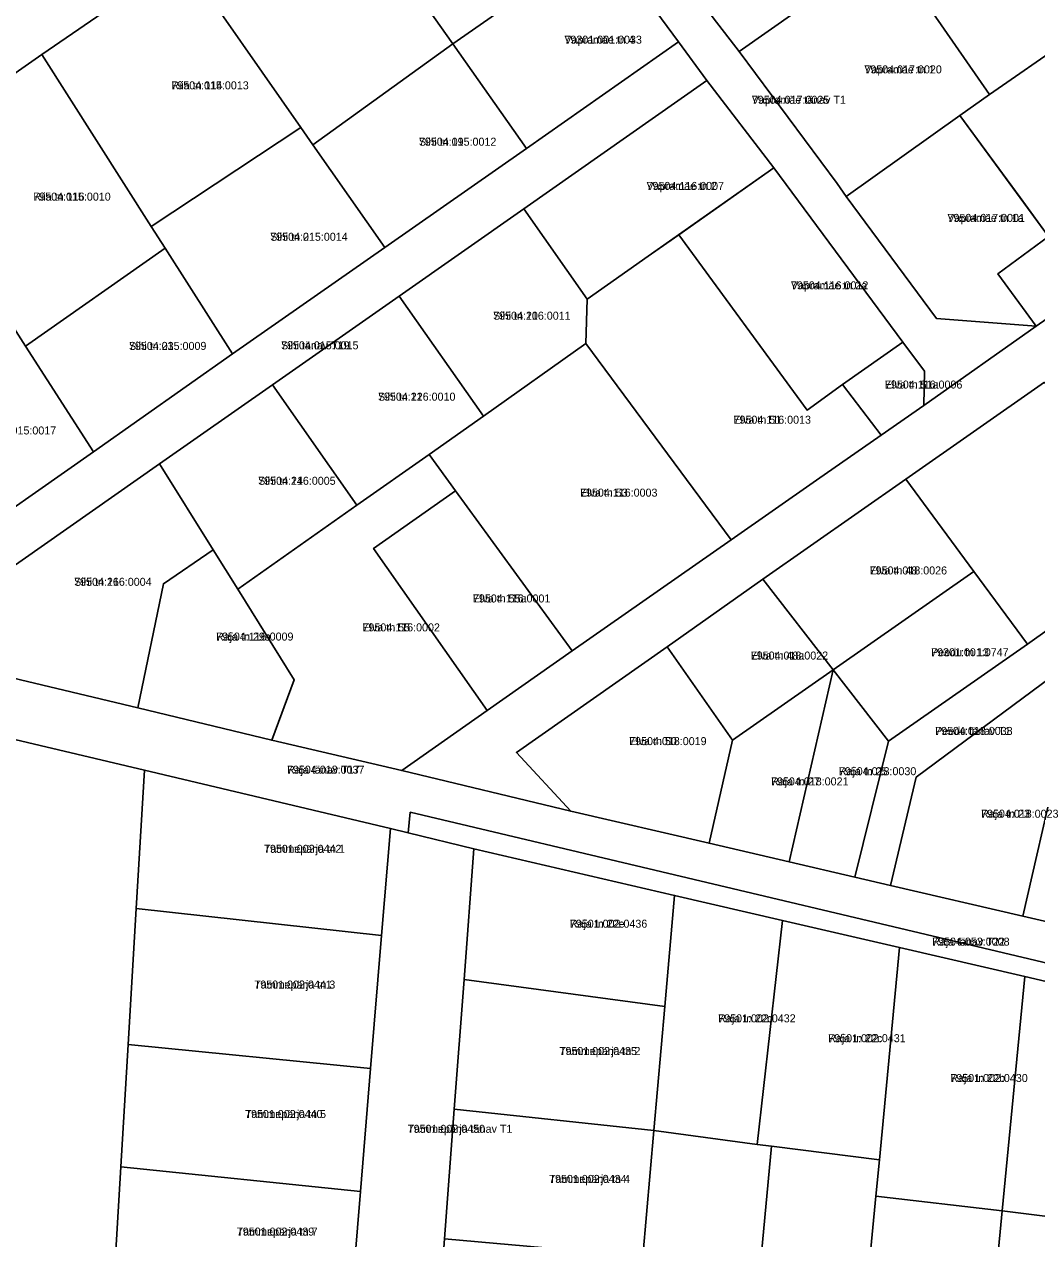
# Model space of a CAD drawing. Extents: x 643847 to 663718, y 6468443 to 6482775.
# Drawn here: x 657595.7 to 657785.3, y 6472032 to 6472259.5 of the extents above; entities that cross this region are included whole.
import ezdxf

# ---------------------------------------------------------------- set-up
doc = ezdxf.new("R2010")
doc.units = 0
for name, color, linetype in [('L_AADRESS', 7, 'Continuous'), ('PIIR', 7, 'Continuous'), ('TUNNUS', 7, 'Continuous')]:
    doc.layers.add(name, color=color, linetype=linetype)

msp = doc.modelspace()

# ---------------------------------------------------------------- linework, layer by layer
at = {"layer": 'PIIR'}
for points in [[(657747.96, 6472229.69), (657749.63, 6472227.26), (657766.52, 6472204.39), (657785.21, 6472202.94), (657764.15, 6472188.1), (657764.29, 6472194.49), (657760.25, 6472199.96), (657736.08, 6472232.62), (657723.52, 6472248.96), (657718.24, 6472256.23), (657704.04, 6472275.48), (657690.95, 6472293.23), (657678.68, 6472309.78), (657685.61, 6472314.48), (657696.17, 6472299.95), (657713.03, 6472276.71), (657724.68, 6472260.69), (657729.57, 6472254.42)], [(657690.95, 6472293.23), (657704.04, 6472275.48), (657675.92, 6472255.82), (657662.91, 6472274.35)], [(657675.92, 6472255.82), (657649.7, 6472236.93), (657647.47, 6472240.15), (657625.3, 6472271.96), (657651.49, 6472290.6), (657662.91, 6472274.35)], [(657771.65, 6472284.02), (657790.86, 6472256.37), (657776.49, 6472246.35), (657757.34, 6472273.95)], [(657675.92, 6472255.82), (657704.04, 6472275.48), (657718.24, 6472256.23), (657689.71, 6472236.25)], [(657747.96, 6472229.69), (657729.57, 6472254.42), (657757.34, 6472273.95), (657776.49, 6472246.35), (657770.93, 6472242.4), (657749.63, 6472227.26)], [(657598.95, 6472253.83), (657625.3, 6472271.96), (657647.47, 6472240.15), (657619.45, 6472221.61)], [(657770.93, 6472242.4), (657776.49, 6472246.35), (657790.86, 6472256.37), (657794.51, 6472258.95), (657818.24, 6472226.11), (657814.84, 6472223.63), (657785.21, 6472202.94), (657778.01, 6472212.74), (657787.54, 6472219.77), (657782.2, 6472227.02)], [(657689.71, 6472236.25), (657718.24, 6472256.23), (657723.52, 6472248.96), (657689.23, 6472224.94), (657665.89, 6472208.59), (657642.14, 6472191.95), (657621.01, 6472177.14), (657586.87, 6472153.21), (657576.88, 6472140.97), (657567.47, 6472143.31), (657582.03, 6472160.81), (657608.61, 6472179.42), (657634.67, 6472197.73), (657663.18, 6472217.68)], [(657675.92, 6472255.82), (657689.71, 6472236.25), (657663.18, 6472217.68), (657649.7, 6472236.93)], [(657598.95, 6472253.83), (657619.45, 6472221.61), (657622.08, 6472217.55), (657595.92, 6472199.19), (657592.52, 6472204.48), (657572.64, 6472235.43)], [(657736.08, 6472232.62), (657712.55, 6472216.04), (657701.11, 6472207.98), (657689.23, 6472224.94), (657723.52, 6472248.96)], [(657749.63, 6472227.26), (657770.93, 6472242.4), (657787.54, 6472219.77), (657778.01, 6472212.74), (657785.21, 6472202.94), (657766.52, 6472204.39)], [(657663.18, 6472217.68), (657634.67, 6472197.73), (657622.08, 6472217.55), (657619.45, 6472221.61), (657647.47, 6472240.15), (657649.7, 6472236.93)], [(657736.08, 6472232.62), (657760.25, 6472199.96), (657748.94, 6472192.04), (657742.29, 6472187.22), (657718.28, 6472220.07)], [(657665.89, 6472208.59), (657689.23, 6472224.94), (657701.11, 6472207.98), (657700.88, 6472199.67), (657681.67, 6472186.07)], [(657756.15, 6472182.53), (657744.05, 6472174.09), (657728.05, 6472162.93), (657700.88, 6472199.67), (657701.11, 6472207.98), (657712.55, 6472216.04), (657718.28, 6472220.07), (657742.29, 6472187.22), (657748.94, 6472192.04)], [(657608.61, 6472179.42), (657595.92, 6472199.19), (657622.08, 6472217.55), (657634.67, 6472197.73)], [(657665.89, 6472208.59), (657681.67, 6472186.07), (657671.49, 6472178.9), (657657.98, 6472169.37), (657642.14, 6472191.95)], [(657564.8, 6472187.18), (657592.52, 6472204.48), (657595.92, 6472199.19), (657608.61, 6472179.42), (657582.03, 6472160.81), (657569.18, 6472180.48)], [(657698.32, 6472142.11), (657676.45, 6472172.08), (657671.49, 6472178.9), (657681.67, 6472186.07), (657700.88, 6472199.67), (657728.05, 6472162.93)], [(657756.15, 6472182.53), (657748.94, 6472192.04), (657760.25, 6472199.96), (657764.29, 6472194.49), (657764.15, 6472188.1)], [(657642.14, 6472191.95), (657657.98, 6472169.37), (657635.66, 6472153.63), (657631.07, 6472161.01), (657621.01, 6472177.14)], [(657786.75, 6472192.47), (657799.55, 6472175.57), (657809.82, 6472162.03), (657783.57, 6472143.38), (657773.54, 6472156.98), (657760.77, 6472174.29)], [(657576.88, 6472140.97), (657586.87, 6472153.21), (657621.01, 6472177.14), (657631.07, 6472161.01), (657621.72, 6472154.69), (657616.96, 6472131.44)], [(657666.36, 6472119.68), (657642.03, 6472125.36), (657646.23, 6472136.65), (657635.66, 6472153.63), (657657.98, 6472169.37), (657671.49, 6472178.9), (657676.45, 6472172.08), (657661.1, 6472161.3), (657682.38, 6472130.91)], [(657760.77, 6472174.29), (657773.54, 6472156.98), (657747.18, 6472138.56), (657734.03, 6472155.56)], [(657682.38, 6472130.91), (657661.1, 6472161.3), (657676.45, 6472172.08), (657698.32, 6472142.11)], [(657616.96, 6472131.44), (657621.72, 6472154.69), (657631.07, 6472161.01), (657635.66, 6472153.63), (657646.23, 6472136.65), (657642.03, 6472125.36)], [(657783.57, 6472143.38), (657757.52, 6472125.19), (657747.18, 6472138.56), (657773.54, 6472156.98)], [(657734.03, 6472155.56), (657747.18, 6472138.56), (657728.33, 6472125.38), (657716.11, 6472142.84)], [(657609.62, 6471976.25), (657604.32, 6471976.93), (657574.79, 6471979.01), (657571.75, 6471979.2), (657523.88, 6471970.15), (657504.61, 6472144.93), (657506.45, 6472146.16), (657618.18, 6472119.75), (657616.64, 6472093.83), (657615.1, 6472068.33), (657613.74, 6472045.45), (657612.43, 6472023.37), (657611.04, 6472000.11)], [(657716.11, 6472142.84), (657728.33, 6472125.38), (657723.93, 6472106.04), (657698.02, 6472112.04), (657687.85, 6472123.06)], [(657728.33, 6472125.38), (657747.18, 6472138.56), (657738.97, 6472102.57), (657723.93, 6472106.04)], [(657738.97, 6472102.57), (657747.18, 6472138.56), (657757.52, 6472125.19), (657751.27, 6472099.71)], [(657762.73, 6472118.44), (657788.1, 6472137.24), (657791.84, 6472132.18), (657789, 6472119.9), (657782.68, 6472092.42), (657757.94, 6472098.16)], [(657789, 6472119.9), (657806.54, 6472115.84), (657800.22, 6472088.36), (657782.68, 6472092.42)], [(657616.64, 6472093.83), (657618.18, 6472119.75), (657664.26, 6472108.82), (657662.6, 6472088.76)], [(657679.89, 6472105), (657667.58, 6472108), (657667.96, 6472111.85), (657865.98, 6472064.91), (657865.84, 6472061.88), (657825.65, 6472071.2), (657803.82, 6472076.24), (657783.06, 6472081.07), (657759.6, 6472086.51), (657737.69, 6472091.6), (657717.47, 6472096.29)], [(657662.6, 6472088.76), (657664.26, 6472108.82), (657667.58, 6472108), (657679.89, 6472105), (657678.05, 6472080.5), (657676.21, 6472056.21), (657674.39, 6472031.93), (657672.59, 6472007.75), (657671.57, 6471995.21), (657655.06, 6471996.66), (657656.9, 6472019.62), (657658.65, 6472040.81), (657660.54, 6472063.83)], [(657678.05, 6472080.5), (657679.89, 6472105), (657717.47, 6472096.29), (657715.65, 6472075.45)], [(657715.65, 6472075.45), (657717.47, 6472096.29), (657737.69, 6472091.6), (657732.92, 6472049.62), (657713.62, 6472052.23)], [(657615.1, 6472068.33), (657616.64, 6472093.83), (657662.6, 6472088.76), (657660.54, 6472063.83)], [(657732.92, 6472049.62), (657737.69, 6472091.6), (657759.6, 6472086.51), (657755.83, 6472046.76), (657735.61, 6472049.28)], [(657755.83, 6472046.76), (657759.6, 6472086.51), (657783.06, 6472081.07), (657778.84, 6472037.2), (657755.18, 6472039.95)], [(657676.21, 6472056.21), (657678.05, 6472080.5), (657715.65, 6472075.45), (657713.62, 6472052.23)], [(657778.84, 6472037.2), (657783.06, 6472081.07), (657803.82, 6472076.24), (657799.87, 6472034.55)], [(657613.74, 6472045.45), (657615.1, 6472068.33), (657660.54, 6472063.83), (657658.65, 6472040.81)], [(657674.39, 6472031.93), (657676.21, 6472056.21), (657713.62, 6472052.23), (657711.56, 6472028.6)], [(657711.56, 6472028.6), (657713.62, 6472052.23), (657732.92, 6472049.62), (657735.61, 6472049.28), (657731.08, 6472000.53), (657709.33, 6472003.22)], [(657731.08, 6472000.53), (657735.61, 6472049.28), (657755.83, 6472046.76), (657755.18, 6472039.95), (657751.2, 6471998.13)], [(657612.43, 6472023.37), (657613.74, 6472045.45), (657658.65, 6472040.81), (657656.9, 6472019.62)], [(657751.2, 6471998.13), (657755.18, 6472039.95), (657778.84, 6472037.2), (657774.87, 6471995.33)], [(657774.87, 6471995.33), (657778.84, 6472037.2), (657799.87, 6472034.55), (657795.9, 6471992.91)]]:
    msp.add_lwpolyline(points, close=True, dxfattribs=at)
for points in [[(657757.34, 6472273.95), (657729.57, 6472254.42), (657724.68, 6472260.69)], [(657625.3, 6472271.96), (657598.95, 6472253.83), (657572.64, 6472235.43)], [(657786.75, 6472192.47), (657760.77, 6472174.29), (657734.03, 6472155.56), (657716.11, 6472142.84), (657687.85, 6472123.06), (657698.02, 6472112.04), (657666.36, 6472119.68), (657682.38, 6472130.91), (657698.32, 6472142.11), (657728.05, 6472162.93), (657744.05, 6472174.09), (657756.15, 6472182.53), (657764.15, 6472188.1), (657785.21, 6472202.94), (657814.84, 6472223.63)], [(657788.1, 6472137.24), (657762.73, 6472118.44), (657757.94, 6472098.16), (657751.27, 6472099.71), (657757.52, 6472125.19), (657783.57, 6472143.38), (657809.82, 6472162.03)], [(657576.88, 6472140.97), (657616.96, 6472131.44), (657642.03, 6472125.36), (657666.36, 6472119.68), (657698.02, 6472112.04), (657723.93, 6472106.04), (657738.97, 6472102.57), (657751.27, 6472099.71), (657757.94, 6472098.16), (657782.68, 6472092.42), (657800.22, 6472088.36), (657817.76, 6472084.3), (657849.9, 6472076.85), (657852.52, 6472076.39), (657868.62, 6472072.59), (657865.98, 6472064.91), (657667.96, 6472111.85), (657667.58, 6472108), (657664.26, 6472108.82), (657618.18, 6472119.75), (657506.45, 6472146.16)]]:
    msp.add_lwpolyline(points, dxfattribs=at)

# ---------------------------------------------------------------- texts
at = {"layer": 'L_AADRESS'}
for s, p in [('Vapramäe tn 4', (657696.85, 6472255.87)), ('Vapramäe tn 1', (657753.03, 6472250.3)), ('Riia tn 114', (657623.21, 6472247.31)), ('Vapramäe tänav T1', (657731.95, 6472244.61)), ('Sihi tn 19', (657669.59, 6472236.75)), ('Vapramäe tn 2', (657712.23, 6472228.47)), ('Riia tn 116', (657597.36, 6472226.46)), ('Vapramäe tn 1a', (657768.59, 6472222.48)), ('Sihi tn 21', (657641.74, 6472218.94)), ('Vapramäe tn 2a', (657739.27, 6472209.84)), ('Sihi tn 20', (657683.5, 6472204.15)), ('Sihi tn 23', (657615.28, 6472198.49)), ('Sihi tänav T19', (657643.77, 6472198.6)), ('Elva tn 51a', (657756.88, 6472191.25)), ('Sihi tn 22', (657661.93, 6472188.98)), ('Elva tn 51', (657728.52, 6472184.66)), ('Sihi tn 24', (657639.49, 6472173.22)), ('Elva tn 53', (657699.77, 6472171)), ('Elva tn 48', (657754.01, 6472156.42)), ('Sihi tn 26', (657605.02, 6472154.29)), ('Elva tn 55a', (657679.71, 6472151.17)), ('Elva tn 55', (657659.02, 6472145.75)), ('Raja tn 29a', (657631.59, 6472144.03)), ('Peedu tn 13', (657765.54, 6472141.09)), ('Elva tn 48a', (657731.74, 6472140.47)), ('Peedu tänav T1', (657766.29, 6472126.35)), ('Elva tn 50', (657708.97, 6472124.44)), ('Raja tänav T17', (657644.88, 6472119.09)), ('Raja tn 25', (657748.25, 6472118.8)), ('Raja tn 27', (657735.55, 6472116.89)), ('Raja tn 23', (657774.89, 6472110.84)), ('Tammepärja tn 1', (657640.57, 6472104.26)), ('Raja tn 22e', (657697.86, 6472090.23)), ('Raja tänav T22', (657765.72, 6472086.87)), ('Tammepärja tn 3', (657638.76, 6472078.83)), ('Raja tn 22d', (657725.65, 6472072.5)), ('Raja tn 22c', (657746.26, 6472068.78)), ('Tammepärja tn 2', (657695.92, 6472066.37)), ('Raja tn 22b', (657769.12, 6472061.32)), ('Tammepärja tn 5', (657637.03, 6472054.57)), ('Tammepärja tänav T1', (657667.48, 6472051.8)), ('Tammepärja tn 4', (657693.97, 6472042.41)), ('Tammepärja tn 7', (657635.47, 6472032.54))]:
    msp.add_text(s, height=1.5, dxfattribs=at).set_placement(p)
at = {"layer": 'TUNNUS'}
for s, p in [('79301:001:0033', (657696.85, 6472255.87)), ('79504:017:0020', (657753.03, 6472250.3)), ('79504:015:0013', (657623.21, 6472247.31)), ('79504:017:0025', (657731.95, 6472244.61)), ('79504:015:0012', (657669.59, 6472236.75)), ('79504:116:0007', (657712.23, 6472228.47)), ('79504:015:0010', (657597.36, 6472226.46)), ('79504:017:0001', (657768.59, 6472222.48)), ('79504:015:0014', (657641.74, 6472218.94)), ('79504:116:0012', (657739.27, 6472209.84)), ('79504:116:0011', (657683.5, 6472204.15)), ('79504:015:0009', (657615.28, 6472198.49)), ('79504:015:0015', (657643.77, 6472198.6)), ('79504:116:0006', (657756.88, 6472191.25)), ('79504:116:0010', (657661.93, 6472188.98)), ('79504:116:0013', (657728.52, 6472184.66)), ('79504:015:0017', (657587.15, 6472182.65)), ('79504:116:0005', (657639.49, 6472173.22)), ('79504:116:0003', (657699.77, 6472171)), ('79504:018:0026', (657754.01, 6472156.42)), ('79504:116:0004', (657605.02, 6472154.29)), ('79504:116:0001', (657679.71, 6472151.17)), ('79504:116:0002', (657659.02, 6472145.75)), ('79504:116:0009', (657631.59, 6472144.03)), ('79301:001:0747', (657765.54, 6472141.09)), ('79504:018:0022', (657731.74, 6472140.47)), ('79504:018:0038', (657766.29, 6472126.35)), ('79504:018:0019', (657708.97, 6472124.44)), ('79504:018:0037', (657644.88, 6472119.09)), ('79504:018:0030', (657748.25, 6472118.8)), ('79504:018:0021', (657735.55, 6472116.89)), ('79504:018:0023', (657774.89, 6472110.84)), ('79501:002:0442', (657640.57, 6472104.26)), ('79501:002:0436', (657697.86, 6472090.23)), ('79504:053:0008', (657765.72, 6472086.87)), ('79501:002:0441', (657638.76, 6472078.83)), ('79501:002:0432', (657725.65, 6472072.5)), ('79501:002:0431', (657746.26, 6472068.78)), ('79501:002:0435', (657695.92, 6472066.37)), ('79501:002:0430', (657769.12, 6472061.32)), ('79501:002:0440', (657637.03, 6472054.57)), ('79501:002:0450', (657667.48, 6472051.8)), ('79501:002:0434', (657693.97, 6472042.41)), ('79501:002:0439', (657635.47, 6472032.54))]:
    msp.add_text(s, height=1.5, dxfattribs=at).set_placement(p)

doc.saveas('drawing.dxf')
